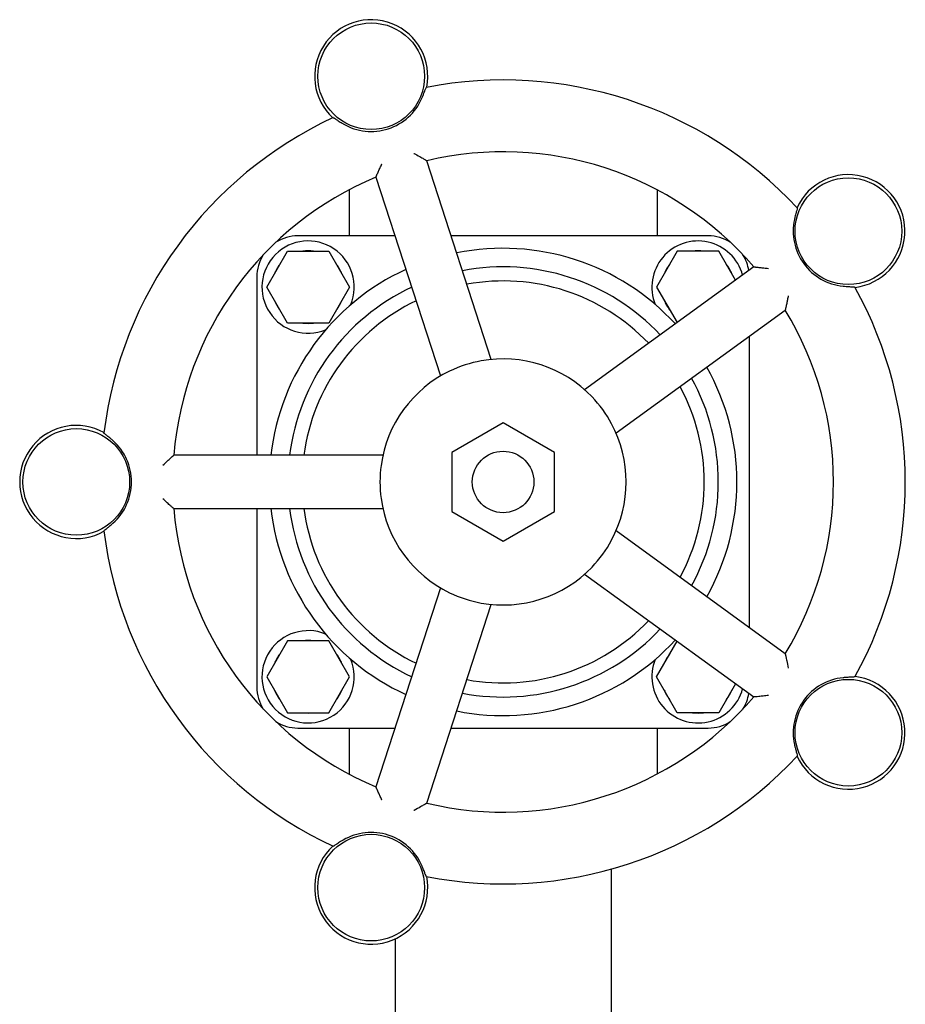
# Model space of a CAD drawing. Header units: inches. Extents: x 36 to 1719, y -84 to 1122.
# Tile 540 of 550: x 1037.16 to 1042.56, y 898.08 to 904.08. Entities that reach past the tile are written whole.
import ezdxf

# ---------------------------------------------------------------- set-up
doc = ezdxf.new("R2010")
doc.units = ezdxf.units.IN
doc.header["$LTSCALE"] = 48
doc.header["$MEASUREMENT"] = 0
doc.layers.add('Visible (ANSI)', color=7, linetype='Continuous', lineweight=30)

msp = doc.modelspace()

# ---------------------------------------------------------------- linework, layer by layer
at = {"layer": 'Visible (ANSI)'}
for p, q in [((1040.03656, 902.01046), (1039.64295, 903.22187)), ((1039.33386, 903.12144), (1039.72747, 901.91003)), ((1039.17077, 903.0447), (1039.17077, 902.7639)), ((1041.04577, 903.0447), (1041.04577, 902.7639)), ((1039.45003, 902.7639), (1038.85827, 902.7639)), ((1041.35827, 902.7639), (1039.79176, 902.7639)), ((1038.66818, 902.4514), (1038.79448, 902.67015)), ((1038.79448, 902.67015), (1039.04707, 902.67015)), ((1039.04707, 902.67015), (1039.17336, 902.4514)), ((1041.16948, 902.67015), (1041.04318, 902.4514)), ((1041.42207, 902.67015), (1041.16948, 902.67015)), ((1041.5241, 902.49342), (1041.42207, 902.67015)), ((1041.63559, 902.57442), (1040.60511, 901.82573)), ((1038.60827, 902.5139), (1038.60827, 901.4264)), ((1038.79448, 902.23265), (1038.66818, 902.4514)), ((1039.17336, 902.4514), (1039.04707, 902.23265)), ((1041.04318, 902.4514), (1041.16821, 902.23485)), ((1040.79614, 901.5628), (1041.82662, 902.31149)), ((1039.04707, 902.23265), (1038.79448, 902.23265)), ((1041.60827, 900.37494), (1041.60827, 902.15285)), ((1040.10827, 901.62474), (1039.79577, 901.44432)), ((1040.42077, 901.44432), (1040.10827, 901.62474)), ((1039.79577, 901.44432), (1039.79577, 901.08348)), ((1040.42077, 901.08348), (1040.42077, 901.44432)), ((1039.37609, 901.4264), (1038.10234, 901.4264)), ((1038.10234, 901.1014), (1039.37609, 901.1014)), ((1038.60827, 901.1014), (1038.60827, 900.0139)), ((1039.79577, 901.08348), (1040.10827, 900.90305)), ((1040.10827, 900.90305), (1040.42077, 901.08348)), ((1041.82662, 900.21631), (1040.79614, 900.965)), ((1040.60511, 900.70207), (1041.63559, 899.95338)), ((1039.72747, 900.61776), (1039.33386, 899.40636)), ((1039.64295, 899.30593), (1040.03656, 900.51733)), ((1038.79448, 900.29515), (1038.66818, 900.0764)), ((1039.04707, 900.29515), (1038.79448, 900.29515)), ((1039.17336, 900.0764), (1039.04707, 900.29515)), ((1041.04318, 900.0764), (1041.16821, 900.29295)), ((1038.66818, 900.0764), (1038.79448, 899.85765)), ((1039.04707, 899.85765), (1039.17336, 900.0764)), ((1041.16948, 899.85765), (1041.04318, 900.0764)), ((1041.5241, 900.03438), (1041.42207, 899.85765)), ((1038.79448, 899.85765), (1039.04707, 899.85765)), ((1041.42207, 899.85765), (1041.16948, 899.85765)), ((1038.85827, 899.7639), (1039.45003, 899.7639)), ((1039.17077, 899.7639), (1039.17077, 899.4831)), ((1039.79176, 899.7639), (1041.35827, 899.7639)), ((1041.04577, 899.7639), (1041.04577, 899.4831)), ((1040.76577, 898.90377), (1040.76577, 896.4539)), ((1039.45077, 898.4789), (1039.45077, 896.4539))]:
    msp.add_line(p, q, dxfattribs=at)
for centre, radius in [((1039.30483, 903.73664), 0.325), ((1042.21172, 902.79214), 0.325), ((1037.50827, 901.2639), 0.325), ((1040.10827, 901.2639), 0.1875), ((1042.21172, 899.73566), 0.325), ((1039.30483, 898.79115), 0.325)]:
    msp.add_circle(centre, radius, dxfattribs=at)
for centre, radius, start, end in [((1039.30483, 903.73664), 0.34467, 348.730099, 227.269901), ((1040.10827, 901.2639), 2.45, 43.00566, 100.99434), ((1039.30483, 903.73664), 0.33645, 239.578984, 336.421016), ((1040.10827, 901.2639), 2.45, 115.00566, 172.99434), ((1040.10827, 901.2639), 2.0125, 40.631409, 103.368591), ((1042.21172, 902.79214), 0.34467, 276.730099, 155.269901), ((1040.10827, 901.2639), 2.0125, 112.631409, 175.368591), ((1042.21172, 902.79214), 0.33645, 167.578984, 264.421016), ((1038.85827, 902.5139), 0.25, 90, 122.417708), ((1041.35827, 902.5139), 0.25, 57.582292, 90), ((1038.92077, 902.4514), 0.28125, 337.795252, 292.204748), ((1041.29577, 902.4514), 0.28125, 15.126137, 202.204748), ((1038.85827, 902.5139), 0.25, 147.582292, 180), ((1038.92077, 902.4514), 0.22125, 81.37864, 98.62136), ((1040.10827, 901.2639), 1.42427, 42.551344, 101.448656), ((1041.29577, 902.4514), 0.22125, 81.37864, 98.62136), ((1041.35827, 902.5139), 0.25, 8.860487, 32.417708), ((1038.92077, 902.4514), 0.22125, 141.37864, 158.62136), ((1038.92077, 902.4514), 0.22125, 21.37864, 38.62136), ((1041.29577, 902.4514), 0.22125, 141.37864, 158.62136), ((1041.29577, 902.4514), 0.22125, 21.37864, 38.62136), ((1040.10827, 901.2639), 1.42427, 114.551344, 173.448656), ((1040.10827, 901.2639), 1.31108, 43.119769, 100.880231), ((1040.10827, 901.2639), 1.22505, 43.622609, 100.377391), ((1040.10827, 901.2639), 1.31108, 115.119769, 172.880231), ((1040.10827, 901.2639), 2.45, 331.00566, 28.99434), ((1038.92077, 902.4514), 0.22125, 201.37864, 218.62136), ((1040.10827, 901.2639), 1.22505, 115.622609, 172.377391), ((1038.92077, 902.4514), 0.22125, 321.37864, 338.62136), ((1041.29577, 902.4514), 0.22125, 201.37864, 218.62136), ((1040.10827, 901.2639), 2.0125, 328.631409, 31.368591), ((1038.92077, 902.4514), 0.22125, 261.37864, 278.62136), ((1040.10827, 901.2639), 0.75, 100.265933, 115.734067), ((1040.10827, 901.2639), 0.75, 43.734067, 100.265933), ((1040.10827, 901.2639), 0.75, 115.734067, 172.265933), ((1040.10827, 901.2639), 1.42427, 330.551344, 29.448656), ((1040.10827, 901.2639), 1.31108, 331.119769, 28.880231), ((1040.10827, 901.2639), 1.22505, 331.622609, 28.377391), ((1040.10827, 901.2639), 0.75, 28.265933, 43.734067), ((1037.50827, 901.2639), 0.34467, 60.730099, 299.269901), ((1040.10827, 901.2639), 0.75, 331.734067, 28.265933), ((1037.50827, 901.2639), 0.33645, 311.578984, 48.421016), ((1040.10827, 901.2639), 0.75, 172.265933, 187.734067), ((1040.10827, 901.2639), 0.75, 187.734067, 244.265933), ((1040.10827, 901.2639), 2.0125, 184.631409, 247.368591), ((1040.10827, 901.2639), 1.42427, 186.551344, 245.448656), ((1040.10827, 901.2639), 1.31108, 187.119769, 244.880231), ((1040.10827, 901.2639), 1.22505, 187.622609, 244.377391), ((1040.10827, 901.2639), 2.45, 187.00566, 244.99434), ((1040.10827, 901.2639), 0.75, 316.265933, 331.734067), ((1040.10827, 901.2639), 0.75, 259.734067, 316.265933), ((1040.10827, 901.2639), 0.75, 244.265933, 259.734067), ((1040.10827, 901.2639), 1.31108, 259.119769, 316.880231), ((1040.10827, 901.2639), 1.22505, 259.622609, 316.377391), ((1038.92077, 900.0764), 0.28125, 67.795252, 22.204748), ((1038.92077, 900.0764), 0.22125, 81.37864, 98.62136), ((1040.10827, 901.2639), 1.42427, 258.551344, 317.448656), ((1038.92077, 900.0764), 0.22125, 141.37864, 158.62136), ((1038.92077, 900.0764), 0.22125, 21.37864, 38.62136), ((1041.29577, 900.0764), 0.28125, 157.795252, 344.873863), ((1041.29577, 900.0764), 0.22125, 141.37864, 158.62136), ((1042.21172, 899.73566), 0.33645, 95.578984, 192.421016), ((1042.21172, 899.73566), 0.34467, 204.730099, 83.269901), ((1038.85827, 900.0139), 0.25, 180, 212.417708), ((1038.92077, 900.0764), 0.22125, 201.37864, 218.62136), ((1038.92077, 900.0764), 0.22125, 321.37864, 338.62136), ((1040.10827, 901.2639), 2.0125, 256.631409, 319.368591), ((1041.29577, 900.0764), 0.22125, 201.37864, 218.62136), ((1041.29577, 900.0764), 0.22125, 321.37864, 338.62136), ((1041.35827, 900.0139), 0.25, 327.582292, 351.139513), ((1038.92077, 900.0764), 0.22125, 261.37864, 278.62136), ((1041.29577, 900.0764), 0.22125, 261.37864, 278.62136), ((1038.85827, 900.0139), 0.25, 237.582292, 270), ((1041.35827, 900.0139), 0.25, 270, 302.417708), ((1040.10827, 901.2639), 2.45, 259.00566, 316.99434), ((1039.30483, 898.79115), 0.33645, 23.578984, 120.421016), ((1039.30483, 898.79115), 0.34467, 132.730099, 11.269901)]:
    msp.add_arc(centre, radius, start, end, dxfattribs=at)
for points, knots in [([(1039.61319, 903.60206), (1039.61573, 903.60788), (1039.6182, 903.61373), (1039.62423, 903.6285), (1039.6276, 903.6372), (1039.63302, 903.65132), (1039.63515, 903.65692), (1039.63842, 903.66483), (1039.6396, 903.66735), (1039.64065, 903.66872), (1039.64086, 903.6689), (1039.64103, 903.66893)], [0.58099131, 0.58099131, 0.58099131, 0.58099131, 0.63124824, 0.63124824, 0.71023332, 0.71023332, 0.77712517, 0.77712517, 0.83643335, 0.83643335, 0.85484651, 0.85484651, 0.85484651, 0.85484651]), ([(1039.07264, 903.48425), (1039.07306, 903.48444), (1039.07434, 903.48395), (1039.07889, 903.48146), (1039.08243, 903.47925), (1039.09175, 903.47325), (1039.09764, 903.46938), (1039.11174, 903.46033), (1039.12005, 903.45511), (1039.13057, 903.44881), (1039.13251, 903.44766), (1039.13447, 903.44651)], [0.25602915, 0.25602915, 0.25602915, 0.25602915, 0.30346608, 0.30346608, 0.35972154, 0.35972154, 0.42267208, 0.42267208, 0.49553128, 0.49553128, 0.51191914, 0.51191914, 0.51191914, 0.51191914]), ([(1039.56533, 903.26661), (1039.56541, 903.26656), (1039.56549, 903.26651), (1039.57724, 903.26001), (1039.58906, 903.25341), (1039.60859, 903.24238), (1039.61687, 903.23766), (1039.62682, 903.23189), (1039.62951, 903.23032), (1039.63192, 903.2289)], [-1.12932249, -1.12932249, -1.12932249, -1.12932249, -1.1286543, -1.1286543, -1.03278985, -1.03278985, -0.95776579, -0.95776579, -0.92725805, -0.92725805, -0.92725805, -0.92725805]), ([(1039.33865, 903.13361), (1039.33909, 903.13461), (1039.33954, 903.13565), (1039.34268, 903.14282), (1039.34594, 903.15011), (1039.35256, 903.16472), (1039.35593, 903.1721), (1039.36292, 903.18726), (1039.36658, 903.19516), (1039.37028, 903.20308), (1039.37032, 903.20317), (1039.37036, 903.20326)], [-0.21347412, -0.21347412, -0.21347412, -0.21347412, -0.20091724, -0.20091724, -0.13005851, -0.13005851, -0.06591969, -0.06591969, 0, 0, 0.00073204, 0.00073204, 0.00073204, 0.00073204]), ([(1039.63192, 903.2289), (1039.63303, 903.22824), (1039.63406, 903.22761), (1039.63581, 903.2265), (1039.63656, 903.22602), (1039.63724, 903.22556)], [0, 0, 0, 0, 0.014748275, 0.014748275, 0.027223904, 0.027223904, 0.027223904, 0.027223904]), ([(1039.63724, 903.22556), (1039.63732, 903.22551), (1039.6374, 903.22545), (1039.6392, 903.22426), (1039.64059, 903.22337), (1039.64245, 903.22221), (1039.64294, 903.2219), (1039.64295, 903.22187)], [0.413117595, 0.413117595, 0.413117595, 0.413117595, 0.414675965, 0.414675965, 0.447096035, 0.447096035, 0.477740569, 0.477740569, 0.477740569, 0.477740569]), ([(1039.33386, 903.12144), (1039.33384, 903.12148), (1039.33431, 903.12258), (1039.33543, 903.12545), (1039.33585, 903.12654), (1039.33631, 903.12779)], [0, 0, 0, 0, 0.043471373, 0.043471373, 0.063735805, 0.063735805, 0.063735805, 0.063735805]), ([(1039.33631, 903.12779), (1039.33659, 903.12854), (1039.3369, 903.12935), (1039.33766, 903.13127), (1039.33813, 903.1324), (1039.33865, 903.13361)], [0, 0, 0, 0, 0.012204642, 0.012204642, 0.02722333, 0.02722333, 0.02722333, 0.02722333]), ([(1041.89992, 902.93497), (1041.90024, 902.93463), (1041.90016, 902.93326), (1041.8992, 902.92816), (1041.89819, 902.92411), (1041.89536, 902.91339), (1041.89351, 902.90659), (1041.88925, 902.89036), (1041.88685, 902.88083), (1041.88411, 902.8689), (1041.88362, 902.8667), (1041.88314, 902.86451)], [0.25602796, 0.25602796, 0.25602796, 0.25602796, 0.30347314, 0.30347314, 0.35974519, 0.35974519, 0.42272829, 0.42272829, 0.4956367, 0.4956367, 0.51191414, 0.51191414, 0.51191414, 0.51191414]), ([(1041.63559, 902.57442), (1041.63563, 902.57445), (1041.63683, 902.57435), (1041.63992, 902.57416), (1041.64108, 902.5741), (1041.64239, 902.57405)], [0, 0, 0, 0, 0.043720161, 0.043720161, 0.063738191, 0.063738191, 0.063738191, 0.063738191]), ([(1041.64239, 902.57405), (1041.64319, 902.57402), (1041.64405, 902.57397), (1041.64611, 902.57384), (1041.64734, 902.57375), (1041.64865, 902.57362)], [0, 0, 0, 0, 0.012204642, 0.012204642, 0.02722333, 0.02722333, 0.02722333, 0.02722333]), ([(1041.64865, 902.57362), (1041.64915, 902.57357), (1041.64967, 902.57352), (1041.65636, 902.57287), (1041.66387, 902.57208), (1041.67973, 902.57033), (1041.68823, 902.56936), (1041.70587, 902.56728), (1041.71516, 902.56616), (1041.72448, 902.56501), (1041.72458, 902.565), (1041.72469, 902.56499)], [-0.21342055, -0.21342055, -0.21342055, -0.21342055, -0.20753817, -0.20753817, -0.13884927, -0.13884927, -0.0708258, -0.0708258, 0, 0, 0.00077867, 0.00077867, 0.00077867, 0.00077867]), ([(1042.17901, 902.45728), (1042.18536, 902.45666), (1042.19171, 902.45612), (1042.20765, 902.45494), (1042.21696, 902.45443), (1042.23205, 902.45364), (1042.23801, 902.45334), (1042.24653, 902.45268), (1042.24928, 902.45233), (1042.2509, 902.45176), (1042.25113, 902.45162), (1042.25121, 902.45147)], [0.58100118, 0.58100118, 0.58100118, 0.58100118, 0.63150309, 0.63150309, 0.71045608, 0.71045608, 0.77732354, 0.77732354, 0.83661748, 0.83661748, 0.85486219, 0.85486219, 0.85486219, 0.85486219]), ([(1041.84518, 902.39914), (1041.84516, 902.39904), (1041.84514, 902.39894), (1041.84354, 902.39066), (1041.84192, 902.38243), (1041.83879, 902.36666), (1041.83724, 902.359), (1041.834, 902.34321), (1041.83228, 902.33506), (1041.83049, 902.32684), (1041.83019, 902.32546), (1041.8299, 902.32415)], [-1.17099385, -1.17099385, -1.17099385, -1.17099385, -1.17021105, -1.17021105, -1.10598851, -1.10598851, -1.04376733, -1.04376733, -0.97004639, -0.97004639, -0.95443792, -0.95443792, -0.95443792, -0.95443792]), ([(1041.82837, 902.31807), (1041.82813, 902.3172), (1041.82791, 902.3164), (1041.82736, 902.31434), (1041.82709, 902.31328), (1041.82674, 902.31188), (1041.82664, 902.31151), (1041.82662, 902.31149)], [0.411623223, 0.411623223, 0.411623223, 0.411623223, 0.425180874, 0.425180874, 0.450411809, 0.450411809, 0.474425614, 0.474425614, 0.474425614, 0.474425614]), ([(1041.8299, 902.32415), (1041.82962, 902.3229), (1041.82933, 902.32172), (1041.82882, 902.31971), (1041.82859, 902.31886), (1041.82837, 902.31807)], [0, 0, 0, 0, 0.014748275, 0.014748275, 0.027223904, 0.027223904, 0.027223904, 0.027223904]), ([(1037.73156, 901.51558), (1037.7268, 901.5198), (1037.72199, 901.52397), (1037.70979, 901.53428), (1037.70256, 901.54017), (1037.69081, 901.54968), (1037.68616, 901.55343), (1037.67965, 901.55898), (1037.67762, 901.56088), (1037.67665, 901.5623), (1037.67654, 901.56255), (1037.67656, 901.56272)], [0.58099614, 0.58099614, 0.58099614, 0.58099614, 0.63137292, 0.63137292, 0.71034231, 0.71034231, 0.77722224, 0.77722224, 0.83652345, 0.83652345, 0.85485417, 0.85485417, 0.85485417, 0.85485417]), ([(1038.03581, 901.3664), (1038.03586, 901.36645), (1038.03591, 901.3665), (1038.04488, 901.37487), (1038.05393, 901.38326), (1038.06988, 901.39792), (1038.07708, 901.40449), (1038.0866, 901.41306), (1038.08961, 901.41575), (1038.09225, 901.41808)], [-0.9631163, -0.9631163, -0.9631163, -0.9631163, -0.96275017, -0.96275017, -0.90245442, -0.90245442, -0.85050131, -0.85050131, -0.82412046, -0.82412046, -0.82412046, -0.82412046]), ([(1038.09225, 901.41808), (1038.09321, 901.41893), (1038.09413, 901.41971), (1038.09573, 901.42104), (1038.09642, 901.4216), (1038.09706, 901.4221)], [0, 0, 0, 0, 0.014748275, 0.014748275, 0.027223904, 0.027223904, 0.027223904, 0.027223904]), ([(1038.09706, 901.4221), (1038.09791, 901.42278), (1038.09867, 901.42339), (1038.10123, 901.42548), (1038.10229, 901.4264), (1038.10234, 901.4264)], [0.47722284, 0.47722284, 0.47722284, 0.47722284, 0.501377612, 0.501377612, 0.570309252, 0.570309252, 0.570309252, 0.570309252]), ([(1038.09225, 901.10972), (1038.09219, 901.10977), (1038.09214, 901.10981), (1038.088, 901.11347), (1038.08306, 901.11791), (1038.07146, 901.12843), (1038.06453, 901.13478), (1038.05045, 901.14776), (1038.04317, 901.15452), (1038.03591, 901.1613), (1038.03586, 901.16135), (1038.03581, 901.1614)], [-0.21364169, -0.21364169, -0.21364169, -0.21364169, -0.2128118, -0.2128118, -0.15025631, -0.15025631, -0.07510018, -0.07510018, 0, 0, 0.00056431, 0.00056431, 0.00056431, 0.00056431]), ([(1038.09706, 901.10569), (1038.09643, 901.10619), (1038.09576, 901.10673), (1038.09417, 901.10805), (1038.09323, 901.10885), (1038.09225, 901.10972)], [0, 0, 0, 0, 0.012204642, 0.012204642, 0.02722333, 0.02722333, 0.02722333, 0.02722333]), ([(1038.10234, 901.1014), (1038.10229, 901.1014), (1038.10142, 901.10216), (1038.09905, 901.1041), (1038.09813, 901.10485), (1038.09706, 901.10569)], [0, 0, 0, 0, 0.042975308, 0.042975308, 0.063731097, 0.063731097, 0.063731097, 0.063731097]), ([(1037.67656, 900.96508), (1037.67651, 900.96554), (1037.67738, 900.9666), (1037.68115, 900.97016), (1037.68434, 900.97284), (1037.69293, 900.97985), (1037.69842, 900.98425), (1037.71139, 900.99486), (1037.71891, 901.00115), (1037.72816, 901.00921), (1037.72986, 901.01071), (1037.73156, 901.01222)], [0.25602987, 0.25602987, 0.25602987, 0.25602987, 0.3034618, 0.3034618, 0.35970725, 0.35970725, 0.42263823, 0.42263823, 0.49546794, 0.49546794, 0.51192218, 0.51192218, 0.51192218, 0.51192218]), ([(1041.82662, 900.21631), (1041.82666, 900.21628), (1041.82693, 900.2151), (1041.82772, 900.2121), (1041.82802, 900.21098), (1041.82837, 900.20973)], [0, 0, 0, 0, 0.043821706, 0.043821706, 0.063739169, 0.063739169, 0.063739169, 0.063739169]), ([(1041.82837, 900.20973), (1041.82859, 900.20896), (1041.82881, 900.20812), (1041.82932, 900.20612), (1041.82961, 900.20492), (1041.8299, 900.20364)], [0, 0, 0, 0, 0.012204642, 0.012204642, 0.02722333, 0.02722333, 0.02722333, 0.02722333]), ([(1041.8299, 900.20364), (1041.83026, 900.20203), (1041.83064, 900.2003), (1041.83257, 900.19141), (1041.83433, 900.18297), (1041.83893, 900.16049), (1041.84204, 900.14488), (1041.84514, 900.12886), (1041.84516, 900.12876), (1041.84518, 900.12866)], [-0.2242726, -0.2242726, -0.2242726, -0.2242726, -0.20374853, -0.20374853, -0.12357481, -0.12357481, 0, 0, 0.00077431, 0.00077431, 0.00077431, 0.00077431]), ([(1042.25121, 900.07633), (1042.25099, 900.07592), (1042.24966, 900.07557), (1042.24451, 900.07491), (1042.24035, 900.07462), (1042.22928, 900.07399), (1042.22225, 900.07366), (1042.20551, 900.0727), (1042.19572, 900.07203), (1042.18351, 900.07095), (1042.18126, 900.07074), (1042.17901, 900.07052)], [0.25602911, 0.25602911, 0.25602911, 0.25602911, 0.30346633, 0.30346633, 0.35972236, 0.35972236, 0.42267404, 0.42267404, 0.49553496, 0.49553496, 0.51191897, 0.51191897, 0.51191897, 0.51191897]), ([(1041.64239, 899.95375), (1041.64124, 899.9537), (1041.6402, 899.95365), (1041.63696, 899.95346), (1041.63563, 899.95334), (1041.63559, 899.95338)], [0.416631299, 0.416631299, 0.416631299, 0.416631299, 0.434607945, 0.434607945, 0.481762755, 0.481762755, 0.481762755, 0.481762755]), ([(1041.64865, 899.95417), (1041.64736, 899.95405), (1041.64616, 899.95396), (1041.64409, 899.95382), (1041.64321, 899.95378), (1041.64239, 899.95375)], [0, 0, 0, 0, 0.014748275, 0.014748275, 0.027223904, 0.027223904, 0.027223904, 0.027223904]), ([(1041.72469, 899.96281), (1041.72458, 899.9628), (1041.72448, 899.96278), (1041.71399, 899.96149), (1041.70351, 899.96023), (1041.6839, 899.95794), (1041.67454, 899.95688), (1041.65965, 899.95527), (1041.65364, 899.95465), (1041.64865, 899.95417)], [-1.11483586, -1.11483586, -1.11483586, -1.11483586, -1.11412428, -1.11412428, -1.04122279, -1.04122279, -0.97196658, -0.97196658, -0.91908324, -0.91908324, -0.91908324, -0.91908324]), ([(1041.88314, 899.66329), (1041.88452, 899.65704), (1041.88597, 899.6508), (1041.88979, 899.63526), (1041.89217, 899.62626), (1041.89608, 899.61168), (1041.89764, 899.60592), (1041.89964, 899.59763), (1041.90015, 899.59491), (1041.9001, 899.59321), (1041.90004, 899.59295), (1041.89992, 899.59282)], [0.58100885, 0.58100885, 0.58100885, 0.58100885, 0.63170083, 0.63170083, 0.71062886, 0.71062886, 0.77747737, 0.77747737, 0.83676029, 0.83676029, 0.85487439, 0.85487439, 0.85487439, 0.85487439]), ([(1039.33631, 899.40001), (1039.3358, 899.40139), (1039.33534, 899.40259), (1039.33426, 899.40533), (1039.33384, 899.40631), (1039.33386, 899.40636)], [0.418793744, 0.418793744, 0.418793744, 0.418793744, 0.442084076, 0.442084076, 0.484630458, 0.484630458, 0.484630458, 0.484630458]), ([(1039.33865, 899.39419), (1039.33814, 899.39537), (1039.33768, 899.39649), (1039.33691, 899.39841), (1039.3366, 899.39924), (1039.33631, 899.40001)], [0, 0, 0, 0, 0.014748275, 0.014748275, 0.027223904, 0.027223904, 0.027223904, 0.027223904]), ([(1039.37036, 899.32454), (1039.37032, 899.32463), (1039.37028, 899.32471), (1039.36679, 899.3322), (1039.36333, 899.33965), (1039.3567, 899.35402), (1039.35349, 899.36104), (1039.34683, 899.3757), (1039.3434, 899.38335), (1039.3399, 899.39133), (1039.33925, 899.3928), (1039.33865, 899.39419)], [-1.15670749, -1.15670749, -1.15670749, -1.15670749, -1.15597556, -1.15597556, -1.09374579, -1.09374579, -1.03301531, -1.03301531, -0.95996948, -0.95996948, -0.94252723, -0.94252723, -0.94252723, -0.94252723]), ([(1039.63192, 899.2989), (1039.63039, 899.298), (1039.62874, 899.29703), (1039.62075, 899.29237), (1039.61331, 899.28811), (1039.59347, 899.27685), (1039.57966, 899.26913), (1039.56549, 899.26128), (1039.56541, 899.26124), (1039.56533, 899.26119)], [-0.22421643, -0.22421643, -0.22421643, -0.22421643, -0.20216928, -0.20216928, -0.1227143, -0.1227143, 0, 0, 0.00070849, 0.00070849, 0.00070849, 0.00070849]), ([(1039.63724, 899.30223), (1039.63657, 899.30179), (1039.63585, 899.30132), (1039.6341, 899.30021), (1039.63305, 899.29957), (1039.63192, 899.2989)], [0, 0, 0, 0, 0.012204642, 0.012204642, 0.02722333, 0.02722333, 0.02722333, 0.02722333]), ([(1039.64295, 899.30593), (1039.64294, 899.30588), (1039.64191, 899.30526), (1039.6393, 899.30359), (1039.63833, 899.30296), (1039.63724, 899.30223)], [0, 0, 0, 0, 0.04371271, 0.04371271, 0.06373812, 0.06373812, 0.06373812, 0.06373812]), ([(1039.13447, 899.08129), (1039.12897, 899.07805), (1039.12351, 899.07475), (1039.10992, 899.06634), (1039.10209, 899.06128), (1039.08942, 899.05305), (1039.08442, 899.04979), (1039.07714, 899.04532), (1039.0747, 899.04398), (1039.07306, 899.0435), (1039.07279, 899.04347), (1039.07264, 899.04355)], [0.58100091, 0.58100091, 0.58100091, 0.58100091, 0.63149595, 0.63149595, 0.71044984, 0.71044984, 0.77731798, 0.77731798, 0.83661232, 0.83661232, 0.85486175, 0.85486175, 0.85486175, 0.85486175]), ([(1039.64103, 898.85886), (1039.64058, 898.85895), (1039.63983, 898.86011), (1039.63761, 898.8648), (1039.63605, 898.86866), (1039.63204, 898.87898), (1039.62955, 898.88557), (1039.62347, 898.90117), (1039.61981, 898.91027), (1039.61501, 898.92155), (1039.6141, 898.92365), (1039.61319, 898.92574)], [0.2560306, 0.2560306, 0.2560306, 0.2560306, 0.30345743, 0.30345743, 0.35969272, 0.35969272, 0.42260385, 0.42260385, 0.49540371, 0.49540371, 0.51192528, 0.51192528, 0.51192528, 0.51192528])]:
    msp.add_open_spline(points, degree=3, knots=knots, dxfattribs=at)

doc.saveas('drawing.dxf')
